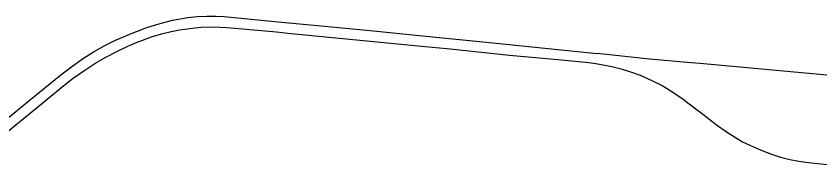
# Model space of a CAD drawing. Extents: x 0 to 34, y 0 to 22.
# Drawn here: x 6.8869 to 6.9537, y 16.1212 to 16.1339 of the extents above; entities that cross this region are included whole.
import ezdxf

# ---------------------------------------------------------------- set-up
doc = ezdxf.new("R2010")
doc.units = 0
doc.layers.add('GM_X_State_Route', color=7, linetype='Continuous')
doc.layers.add('GM_X_US_Route', color=7, linetype='Continuous')

msp = doc.modelspace()

# ---------------------------------------------------------------- linework, layer by layer
at = {"layer": 'GM_X_State_Route'}
msp.add_line((6.909442, 16.132453), (6.920275, 16.131392), dxfattribs=at)
for points in [[(6.899059, 16.132413), (6.89974, 16.132566), (6.900436, 16.132712), (6.901098, 16.132813), (6.901709, 16.132888), (6.902263, 16.13293), (6.903, 16.132955), (6.90382, 16.132947), (6.904358, 16.132906)], [(6.904358, 16.132906), (6.905052, 16.132855), (6.908503, 16.132544), (6.909442, 16.132453)], [(6.897398, 16.131861), (6.89773, 16.131983), (6.898292, 16.132184), (6.898769, 16.132327), (6.899059, 16.132413)], [(6.888192, 16.125929), (6.890535, 16.127854), (6.891515, 16.128633), (6.892562, 16.129378), (6.893475, 16.129965), (6.894313, 16.130442), (6.895243, 16.13092), (6.896156, 16.131355), (6.896935, 16.131682), (6.897398, 16.131861)], [(6.920275, 16.131392), (6.922936, 16.131129), (6.927879, 16.130618), (6.931874, 16.130258), (6.934446, 16.12999), (6.935054, 16.129926)], [(6.942641, 16.130015), (6.939499, 16.130289), (6.93514, 16.13074)], [(6.935054, 16.129926), (6.936377, 16.129664), (6.937158, 16.12947), (6.937924, 16.129234), (6.938724, 16.128936), (6.939709, 16.12852), (6.940545, 16.128081), (6.941047, 16.127788), (6.94162, 16.127426), (6.942294, 16.126945)], [(6.950032, 16.129334), (6.943673, 16.129924), (6.942641, 16.130015)], [(6.956071, 16.12878), (6.954553, 16.128915), (6.950032, 16.129334)], [(6.942294, 16.126945), (6.942689, 16.12666), (6.943791, 16.125827), (6.945044, 16.124855), (6.945897, 16.124241), (6.946557, 16.123816), (6.947242, 16.123421), (6.947828, 16.123127), (6.948205, 16.12296), (6.948908, 16.122658), (6.949644, 16.12238), (6.950392, 16.122142), (6.951152, 16.121947), (6.951923, 16.121796), (6.952483, 16.121719)], [(6.882528, 16.121262), (6.886707, 16.124704), (6.888192, 16.125929)], [(6.952483, 16.121719), (6.952964, 16.121654), (6.954016, 16.12155), (6.955223, 16.121437), (6.955504, 16.121413)]]:
    msp.add_lwpolyline(points, dxfattribs=at)
at = {"layer": 'GM_X_US_Route'}
msp.add_line((6.909442, 16.132453), (6.920275, 16.131392), dxfattribs=at)
for points in [[(6.881132, 16.121242), (6.882063, 16.121975), (6.88249, 16.122323), (6.88342, 16.123088), (6.885734, 16.125027), (6.887914, 16.126813), (6.890569, 16.128976), (6.89157, 16.129733), (6.892466, 16.13035), (6.893353, 16.130907), (6.89424, 16.131411), (6.895109, 16.131855), (6.895979, 16.132229), (6.896771, 16.132551), (6.89694, 16.132612), (6.897736, 16.132898), (6.898628, 16.13318), (6.899143, 16.133323), (6.899858, 16.133507), (6.900363, 16.133609), (6.900965, 16.133706)], [(6.900965, 16.133706), (6.901137, 16.133733), (6.901917, 16.133817), (6.902699, 16.133859), (6.903483, 16.133859), (6.904146, 16.133829), (6.904421, 16.133805), (6.908633, 16.133394), (6.909533, 16.133308), (6.911325, 16.133135), (6.916556, 16.132624), (6.920354, 16.132243), (6.926751, 16.131597), (6.934053, 16.130861), (6.93514, 16.13074)], [(6.899059, 16.132413), (6.89974, 16.132566), (6.900436, 16.132712), (6.901098, 16.132813), (6.901709, 16.132888), (6.902263, 16.13293), (6.903, 16.132955), (6.90382, 16.132947), (6.904358, 16.132906)], [(6.904358, 16.132906), (6.905052, 16.132855), (6.908503, 16.132544), (6.909442, 16.132453)], [(6.897398, 16.131861), (6.89773, 16.131983), (6.898292, 16.132184), (6.898769, 16.132327), (6.899059, 16.132413)], [(6.888192, 16.125929), (6.890535, 16.127854), (6.891515, 16.128633), (6.892562, 16.129378), (6.893475, 16.129965), (6.894313, 16.130442), (6.895243, 16.13092), (6.896156, 16.131355), (6.896935, 16.131682), (6.897398, 16.131861)], [(6.920275, 16.131392), (6.922936, 16.131129), (6.927879, 16.130618), (6.931874, 16.130258), (6.934446, 16.12999), (6.935054, 16.129926)], [(6.942641, 16.130015), (6.939499, 16.130289), (6.93514, 16.13074)], [(6.935054, 16.129926), (6.936377, 16.129664), (6.937158, 16.12947), (6.937924, 16.129234), (6.938724, 16.128936), (6.939709, 16.12852), (6.940545, 16.128081), (6.941047, 16.127788), (6.94162, 16.127426), (6.942294, 16.126945)], [(6.950032, 16.129334), (6.943673, 16.129924), (6.942641, 16.130015)], [(6.956071, 16.12878), (6.954553, 16.128915), (6.950032, 16.129334)], [(6.942294, 16.126945), (6.942689, 16.12666), (6.943791, 16.125827), (6.945044, 16.124855), (6.945897, 16.124241), (6.946557, 16.123816), (6.947242, 16.123421), (6.947828, 16.123127), (6.948205, 16.12296), (6.948908, 16.122658), (6.949644, 16.12238), (6.950392, 16.122142), (6.951152, 16.121947), (6.951923, 16.121796), (6.952483, 16.121719)], [(6.882528, 16.121262), (6.886707, 16.124704), (6.888192, 16.125929)], [(6.952483, 16.121719), (6.952964, 16.121654), (6.954016, 16.12155), (6.955223, 16.121437), (6.955504, 16.121413)]]:
    msp.add_lwpolyline(points, dxfattribs=at)

doc.saveas('drawing.dxf')
